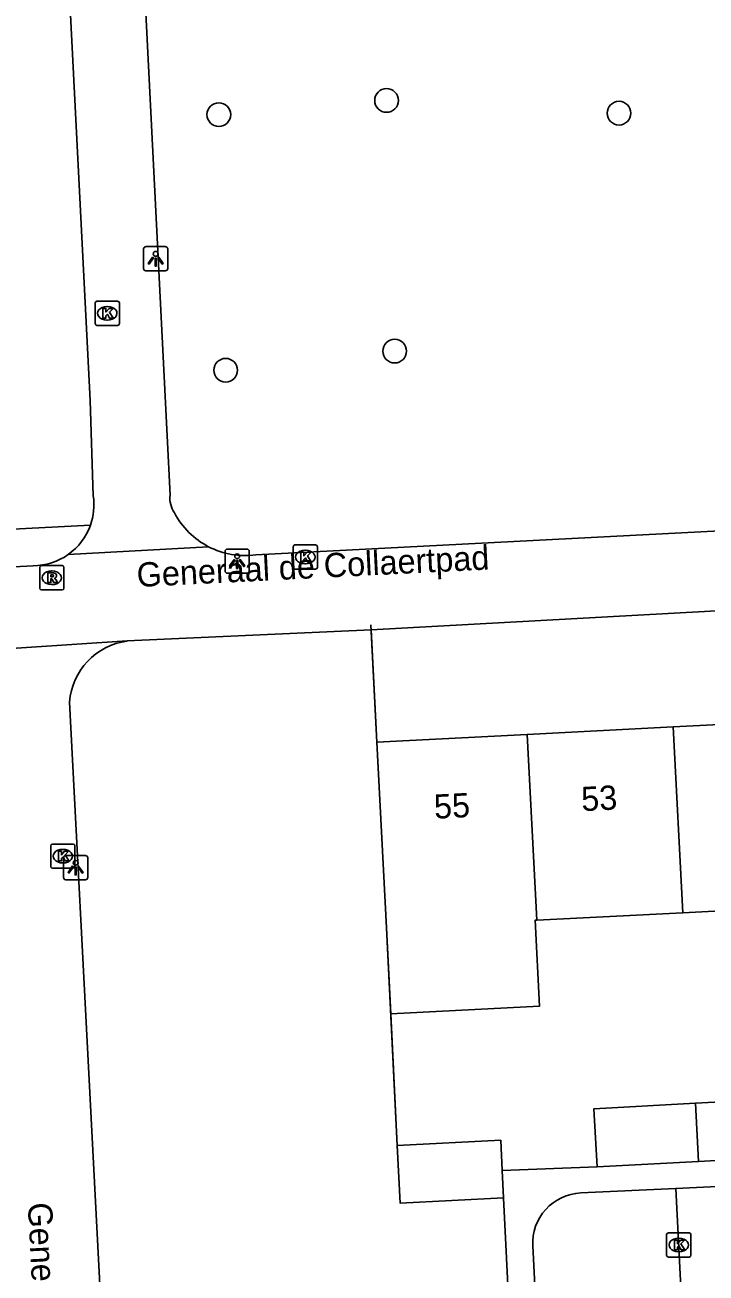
# Model space of a CAD drawing. Extents: x 161084 to 161928, y 385355 to 386522.
# Drawn here: x 161361 to 161389.2, y 385538.2 to 385589.7 of the extents above; entities that cross this region are included whole.
import ezdxf

# ---------------------------------------------------------------- set-up
doc = ezdxf.new("R2010")
doc.units = 0
for name, color, linetype in [('IMGEO_Boom', 7, 'Continuous'), ('IMGEO_Groenvoorziening', 7, 'Continuous'), ('IMGEO_Hek', 7, 'Continuous'), ('IMGEO_Kolk', 7, 'Continuous'), ('IMGEO_Lichtpunt', 7, 'Continuous'), ('IMGEO_Openbare_ruimte_label', 7, 'Continuous'), ('IMGEO_Pand', 7, 'Continuous'), ('IMGEO_Pand_nummerreeks', 7, 'Continuous'), ('IMGEO_Rijbaan_lokaal_open', 7, 'Continuous'), ('IMGEO_Rioolput', 7, 'Continuous'), ('IMGEO_Voetpad_open', 7, 'Continuous')]:
    doc.layers.add(name, color=color, linetype=linetype)

msp = doc.modelspace()

# ---------------------------------------------------------------- linework, layer by layer
at = {"layer": 'IMGEO_Boom'}
for centre in [(161375.974, 385586.619), (161369.05, 385586.033), (161385.569, 385586.093), (161376.308, 385576.276), (161369.332, 385575.487)]:
    msp.add_circle(centre, 0.489, dxfattribs=at)
at = {"layer": 'IMGEO_Groenvoorziening'}
for points in [[(161363.75, 385569.097), (161314.112, 385566.538), (161312.559, 385567.353)], [(161375.334, 385564.785), (161375.573, 385560.144)], [(161376.143, 385548.938), (161376.412, 385543.507)]]:
    msp.add_lwpolyline(points, dxfattribs=at)
at = {"layer": 'IMGEO_Hek'}
for points in [[(161375.573, 385560.144), (161375.324, 385564.98)], [(161375.967, 385552.481), (161376.412, 385543.507)]]:
    msp.add_lwpolyline(points, dxfattribs=at)
at = {"layer": 'IMGEO_Kolk'}
for p, q in [((161363.944, 385577.411), (161363.944, 385578.263)), ((161364.019, 385578.337), (161364.871, 385578.337)), ((161364.945, 385578.263), (161364.945, 385577.411)), ((161364.432, 385578.117), (161364.457, 385578.117)), ((161364.871, 385577.337), (161364.019, 385577.337)), ((161364.455, 385577.557), (161364.43, 385577.557)), ((161372.118, 385567.355), (161372.118, 385568.207)), ((161372.193, 385568.281), (161373.045, 385568.281)), ((161372.606, 385568.061), (161372.631, 385568.061)), ((161373.119, 385568.207), (161373.119, 385567.355)), ((161372.629, 385567.501), (161372.604, 385567.501)), ((161373.045, 385567.281), (161372.193, 385567.281)), ((161362.111, 385555.016), (161362.111, 385555.868)), ((161362.186, 385555.942), (161363.038, 385555.942)), ((161362.599, 385555.722), (161362.624, 385555.722)), ((161363.112, 385555.868), (161363.112, 385555.016)), ((161362.622, 385555.162), (161362.597, 385555.162)), ((161363.038, 385554.942), (161362.186, 385554.942)), ((161387.534, 385538.976), (161387.534, 385539.828)), ((161387.609, 385539.902), (161388.461, 385539.902)), ((161388.022, 385539.682), (161388.047, 385539.682)), ((161388.535, 385539.828), (161388.535, 385538.976)), ((161388.045, 385539.122), (161388.02, 385539.122)), ((161388.461, 385538.902), (161387.609, 385538.902))]:
    msp.add_line(p, q, dxfattribs=at)
for points in [[(161363.944, 385577.411), (161363.944, 385578.263)], [(161364.019, 385578.337), (161364.871, 385578.337)], [(161364.945, 385578.263), (161364.945, 385577.411)], [(161364.265, 385578.037), (161364.388, 385578.037), (161364.388, 385577.886), (161364.518, 385578.037), (161364.682, 385578.037), (161364.536, 385577.886), (161364.689, 385577.637), (161364.537, 385577.637), (161364.452, 385577.801), (161364.388, 385577.734), (161364.388, 385577.637), (161364.265, 385577.637), (161364.265, 385578.037)], [(161364.871, 385577.337), (161364.019, 385577.337)], [(161372.118, 385567.355), (161372.118, 385568.207)], [(161372.193, 385568.281), (161373.045, 385568.281)], [(161372.439, 385567.981), (161372.562, 385567.981), (161372.562, 385567.83), (161372.692, 385567.981), (161372.856, 385567.981), (161372.71, 385567.83), (161372.863, 385567.581), (161372.711, 385567.581), (161372.626, 385567.745), (161372.562, 385567.678), (161372.562, 385567.581), (161372.439, 385567.581), (161372.439, 385567.981)], [(161373.119, 385568.207), (161373.119, 385567.355)], [(161373.045, 385567.281), (161372.193, 385567.281)], [(161362.111, 385555.016), (161362.111, 385555.868)], [(161362.186, 385555.942), (161363.038, 385555.942)], [(161362.432, 385555.642), (161362.555, 385555.642), (161362.555, 385555.491), (161362.685, 385555.642), (161362.849, 385555.642), (161362.703, 385555.491), (161362.856, 385555.242), (161362.704, 385555.242), (161362.619, 385555.406), (161362.555, 385555.339), (161362.555, 385555.242), (161362.432, 385555.242), (161362.432, 385555.642)], [(161363.112, 385555.868), (161363.112, 385555.016)], [(161363.038, 385554.942), (161362.186, 385554.942)], [(161387.534, 385538.976), (161387.534, 385539.828)], [(161387.609, 385539.902), (161388.461, 385539.902)], [(161387.855, 385539.602), (161387.978, 385539.602), (161387.978, 385539.451), (161388.108, 385539.602), (161388.272, 385539.602), (161388.126, 385539.451), (161388.279, 385539.202), (161388.127, 385539.202), (161388.042, 385539.366), (161387.978, 385539.299), (161387.978, 385539.202), (161387.855, 385539.202), (161387.855, 385539.602)], [(161388.535, 385539.828), (161388.535, 385538.976)], [(161388.461, 385538.902), (161387.609, 385538.902)]]:
    msp.add_lwpolyline(points, dxfattribs=at)
for centre, start, end in [((161364.021, 385578.261), 91.552, 178.448), ((161364.021, 385578.261), 91.552, 178.448), ((161364.869, 385578.261), 1.552, 88.448), ((161364.869, 385578.261), 1.552, 88.448), ((161364.021, 385577.413), 181.552, 268.448), ((161364.021, 385577.413), 181.552, 268.448), ((161364.869, 385577.413), 271.552, 358.448), ((161364.869, 385577.413), 271.552, 358.448), ((161372.195, 385568.205), 91.552, 178.448), ((161372.195, 385568.205), 91.552, 178.448), ((161373.043, 385568.205), 1.552, 88.448), ((161373.043, 385568.205), 1.552, 88.448), ((161372.195, 385567.357), 181.552, 268.448), ((161372.195, 385567.357), 181.552, 268.448), ((161373.043, 385567.357), 271.552, 358.448), ((161373.043, 385567.357), 271.552, 358.448), ((161362.188, 385555.866), 91.552, 178.448), ((161362.188, 385555.866), 91.552, 178.448), ((161363.036, 385555.866), 1.552, 88.448), ((161363.036, 385555.866), 1.552, 88.448), ((161362.188, 385555.018), 181.552, 268.448), ((161362.188, 385555.018), 181.552, 268.448), ((161363.036, 385555.018), 271.552, 358.448), ((161363.036, 385555.018), 271.552, 358.448), ((161387.611, 385539.826), 91.552, 178.448), ((161387.611, 385539.826), 91.552, 178.448), ((161388.459, 385539.826), 1.552, 88.448), ((161388.459, 385539.826), 1.552, 88.448), ((161387.611, 385538.978), 181.552, 268.448), ((161387.611, 385538.978), 181.552, 268.448), ((161388.459, 385538.978), 271.552, 358.448), ((161388.459, 385538.978), 271.552, 358.448)]:
    msp.add_arc(centre, 0.0765, start, end, dxfattribs=at)
for centre, major_axis, ratio, start_param, end_param in [((161364.431, 385577.837), (-0.387, 0.002), 0.722429, 4.712389, 7.853982), ((161364.456, 385577.837), (-0.39, 0.002), 0.717154, 1.570796, 4.712389), ((161372.605, 385567.781), (-0.387, 0.002), 0.722429, 4.712389, 7.853982), ((161372.63, 385567.781), (-0.39, 0.002), 0.717154, 1.570796, 4.712389), ((161362.598, 385555.442), (-0.387, 0.002), 0.722429, 4.712389, 7.853982), ((161362.623, 385555.442), (-0.39, 0.002), 0.717154, 1.570796, 4.712389), ((161388.021, 385539.402), (-0.387, 0.002), 0.722429, 4.712389, 7.853982), ((161388.046, 385539.402), (-0.39, 0.002), 0.717154, 1.570796, 4.712389)]:
    msp.add_ellipse(centre, major_axis=major_axis, ratio=ratio, start_param=start_param, end_param=end_param, dxfattribs=at)
at = {"layer": 'IMGEO_Lichtpunt'}
for p, q in [((161365.943, 385580.491), (161365.943, 385579.684)), ((161365.943, 385580.491), (161365.943, 385579.684)), ((161366.845, 385580.586), (161366.037, 385580.586)), ((161366.845, 385580.586), (161366.037, 385580.586)), ((161366.939, 385579.684), (161366.939, 385580.491)), ((161366.939, 385579.684), (161366.939, 385580.491)), ((161366.037, 385579.59), (161366.845, 385579.59)), ((161366.037, 385579.59), (161366.845, 385579.59)), ((161369.308, 385568.016), (161369.308, 385567.209)), ((161369.308, 385568.016), (161369.308, 385567.209)), ((161370.21, 385568.111), (161369.402, 385568.111)), ((161370.21, 385568.111), (161369.402, 385568.111)), ((161370.304, 385567.209), (161370.304, 385568.016)), ((161370.304, 385567.209), (161370.304, 385568.016)), ((161369.402, 385567.115), (161370.21, 385567.115)), ((161369.402, 385567.115), (161370.21, 385567.115)), ((161362.64, 385555.372), (161362.64, 385554.565)), ((161362.64, 385555.372), (161362.64, 385554.565)), ((161363.542, 385555.467), (161362.734, 385555.467)), ((161363.542, 385555.467), (161362.734, 385555.467)), ((161363.636, 385554.565), (161363.636, 385555.372)), ((161363.636, 385554.565), (161363.636, 385555.372)), ((161362.734, 385554.471), (161363.542, 385554.471)), ((161362.734, 385554.471), (161363.542, 385554.471))]:
    msp.add_line(p, q, dxfattribs=at)
for points in [[(161366.317, 385580.155), (161366.356, 385580.127), (161366.168, 385579.865), (161366.13, 385579.892), (161366.317, 385580.155)], [(161366.419, 385580.107), (161366.466, 385580.107), (161366.466, 385579.785), (161366.419, 385579.785), (161366.419, 385580.107)], [(161366.529, 385580.127), (161366.567, 385580.154), (161366.754, 385579.892), (161366.715, 385579.864), (161366.529, 385580.127)], [(161369.682, 385567.68), (161369.721, 385567.652), (161369.533, 385567.39), (161369.495, 385567.417), (161369.682, 385567.68)], [(161369.784, 385567.632), (161369.831, 385567.632), (161369.831, 385567.31), (161369.784, 385567.31), (161369.784, 385567.632)], [(161369.894, 385567.652), (161369.932, 385567.679), (161370.119, 385567.417), (161370.08, 385567.389), (161369.894, 385567.652)], [(161363.014, 385555.036), (161363.053, 385555.008), (161362.865, 385554.746), (161362.827, 385554.773), (161363.014, 385555.036)], [(161363.226, 385555.008), (161363.264, 385555.035), (161363.451, 385554.773), (161363.412, 385554.745), (161363.226, 385555.008)], [(161363.116, 385554.988), (161363.163, 385554.988), (161363.163, 385554.666), (161363.116, 385554.666), (161363.116, 385554.988)]]:
    msp.add_lwpolyline(points, dxfattribs=at)
for centre in [(161366.442, 385580.289), (161369.807, 385567.814), (161363.139, 385555.17)]:
    msp.add_circle(centre, 0.0994, dxfattribs=at)
for centre, start, end in [((161366.037, 385580.491), 90, 180), ((161366.037, 385580.491), 90, 180), ((161366.845, 385580.491), 0, 90), ((161366.845, 385580.491), 0, 90), ((161366.037, 385579.684), 180, 270), ((161366.037, 385579.684), 180, 270), ((161366.845, 385579.684), 270, 0), ((161366.845, 385579.684), 270, 360), ((161369.402, 385568.016), 90, 180), ((161369.402, 385568.016), 90, 180), ((161370.21, 385568.016), 0, 90), ((161370.21, 385568.016), 0, 90), ((161369.402, 385567.209), 180, 270), ((161369.402, 385567.209), 180, 270), ((161370.21, 385567.209), 270, 0), ((161370.21, 385567.209), 270, 360), ((161362.734, 385555.372), 90, 180), ((161362.734, 385555.372), 90, 180), ((161363.542, 385555.372), 0, 90), ((161363.542, 385555.372), 0, 90), ((161362.734, 385554.565), 180, 270), ((161362.734, 385554.565), 180, 270), ((161363.542, 385554.565), 270, 0), ((161363.542, 385554.565), 270, 360)]:
    msp.add_arc(centre, 0.0946, start, end, dxfattribs=at)
at = {"layer": 'IMGEO_Pand'}
for points in [[(161381.776, 385560.463), (161387.803, 385560.773)], [(161387.803, 385560.773), (161393.83, 385561.083)], [(161388.198, 385553.11), (161387.803, 385560.773)], [(161375.573, 385560.144), (161381.776, 385560.463)], [(161381.776, 385560.463), (161382.171, 385552.8)], [(161376.143, 385548.938), (161375.967, 385552.481), (161375.573, 385560.144)], [(161388.198, 385553.11), (161382.171, 385552.8)], [(161394.225, 385553.42), (161388.198, 385553.11)], [(161382.171, 385552.8), (161382.104, 385552.797), (161382.286, 385549.253), (161376.143, 385548.938)], [(161384.664, 385542.622), (161384.534, 385545.022), (161388.726, 385545.248)], [(161388.726, 385545.248), (161392.919, 385545.474), (161393.049, 385543.074)], [(161388.856, 385542.848), (161388.726, 385545.248)], [(161376.412, 385543.507), (161380.684, 385543.72), (161380.746, 385542.467)], [(161380.802, 385541.342), (161376.531, 385541.129), (161376.412, 385543.507)], [(161388.856, 385542.848), (161384.664, 385542.622)], [(161393.049, 385543.074), (161388.856, 385542.848)], [(161380.746, 385542.467), (161380.802, 385541.342)]]:
    msp.add_lwpolyline(points, dxfattribs=at)
at = {"layer": 'IMGEO_Rijbaan_lokaal_open'}
for points in [[(161387.919, 385541.732), (161396.75, 385542.155)], [(161388.666, 385526.781), (161387.919, 385541.732)]]:
    msp.add_lwpolyline(points, dxfattribs=at)
at = {"layer": 'IMGEO_Rioolput'}
for p, q in [((161361.73, 385567.426), (161362.582, 385567.426)), ((161361.655, 385566.5), (161361.655, 385567.352)), ((161362.143, 385567.206), (161362.168, 385567.206)), ((161362.656, 385567.352), (161362.656, 385566.5)), ((161362.582, 385566.426), (161361.73, 385566.426)), ((161362.166, 385566.646), (161362.141, 385566.646))]:
    msp.add_line(p, q, dxfattribs=at)
for points in [[(161361.73, 385567.426), (161362.582, 385567.426)], [(161361.655, 385566.5), (161361.655, 385567.352)], [(161362.244, 385567.124), (161361.992, 385567.126), (161361.992, 385566.726)], [(161361.992, 385566.726), (161362.116, 385566.726), (161362.116, 385566.888), (161362.127, 385566.888)], [(161362.17, 385567.045), (161362.116, 385567.045), (161362.116, 385566.964)], [(161362.116, 385566.964), (161362.168, 385566.964)], [(161362.656, 385567.352), (161362.656, 385566.5)], [(161362.582, 385566.426), (161361.73, 385566.426)], [(161362.174, 385566.859), (161362.245, 385566.726), (161362.385, 385566.726), (161362.32, 385566.852)]]:
    msp.add_lwpolyline(points, dxfattribs=at)
for centre, radius, start, end in [((161361.732, 385567.35), 0.0765, 91.552, 178.448), ((161361.732, 385567.35), 0.0765, 91.552, 178.448), ((161362.58, 385567.35), 0.0765, 1.552, 88.448), ((161362.58, 385567.35), 0.0765, 1.552, 88.448), ((161362.126, 385566.835), 0.0533, 26.0293, 88.6989), ((161362.152, 385567.153), 0.19, 274.7715, 282.9687), ((161362.176, 385566.949), 0.0964, 77.0061, 93.1865), ((161362.19, 385567.006), 0.0378, 276.6634, 79.6772), ((161362.243, 385567.014), 0.109, 350.3612, 89.416), ((161362.241, 385567.014), 0.112, 277.5842, 350.9817), ((161362.225, 385566.799), 0.108, 29.5134, 73.7905), ((161361.732, 385566.502), 0.0765, 181.552, 268.448), ((161361.732, 385566.502), 0.0765, 181.552, 268.448), ((161362.58, 385566.502), 0.0765, 271.552, 358.448), ((161362.58, 385566.502), 0.0765, 271.552, 358.448)]:
    msp.add_arc(centre, radius, start, end, dxfattribs=at)
for centre, major_axis, ratio, start_param, end_param in [((161362.142, 385566.926), (-0.387, 0.002), 0.722429, 4.712389, 7.853982), ((161362.167, 385566.926), (-0.39, 0.002), 0.717154, 1.570796, 4.712389)]:
    msp.add_ellipse(centre, major_axis=major_axis, ratio=ratio, start_param=start_param, end_param=end_param, dxfattribs=at)
at = {"layer": 'IMGEO_Voetpad_open'}
for points in [[(161363.866, 385570.302), (161363.733, 385574.245), (161361.948, 385609.312), (161361.09, 385626.303)], [(161367.037, 385570.33), (161366.798, 385575.235), (161365.189, 385607.142)], [(161427.283, 385570.797), (161370.578, 385567.869)], [(161368.625, 385568.208), (161362.835, 385567.887)], [(161315.258, 385565.06), (161361.391, 385567.423)], [(161375.334, 385564.785), (161417.869, 385567.12)], [(161356.944, 385563.781), (161365.266, 385564.318)], [(161365.266, 385564.318), (161375.334, 385564.785)], [(161364.617, 385528.51), (161362.888, 385561.798)], [(161380.746, 385542.467), (161384.664, 385542.622)], [(161383.986, 385541.548), (161387.919, 385541.732)], [(161380.802, 385541.342), (161381.537, 385526.414), (161367.825, 385525.64)], [(161382.572, 385528.215), (161382.007, 385539.366)]]:
    msp.add_lwpolyline(points, dxfattribs=at)
for centre, radius, start, end in [((161361.36, 385569.935), 2.533, 340.6761, 8.3266), ((161368.129, 385570.214), 1.098, 173.96, 213.8527), ((161370.146, 385571.152), 3.313, 207.8627, 242.6688), ((161361.385, 385569.934), 2.509, 305.3066, 340.5004), ((161370.142, 385571.151), 3.311, 242.7336, 277.5719), ((161361.377, 385569.946), 2.523, 270.3183, 305.3092), ((161365.643, 385561.58), 2.763, 97.8371, 175.4842), ((161384.083, 385539.472), 2.078, 92.6641, 182.922)]:
    msp.add_arc(centre, radius, start, end, dxfattribs=at)

# ---------------------------------------------------------------- texts
at = {"layer": 'IMGEO_Openbare_ruimte_label'}
for s, rotation, p in [('Generaal de Collaertpad', 2.8653, (161365.683, 385566.544)), ('Generaal de Rhoopad', 272.9225, (161361.163, 385541.131))]:
    msp.add_text(s, height=1, rotation=rotation, dxfattribs=at).set_placement(p)
at = {"layer": 'IMGEO_Pand_nummerreeks'}
for s, rotation, p in [('53', 2.9456, (161384.032, 385557.295)), ('55', 2.945, (161377.955, 385556.982))]:
    msp.add_text(s, height=1, rotation=rotation, dxfattribs=at).set_placement(p)

doc.saveas('drawing.dxf')
